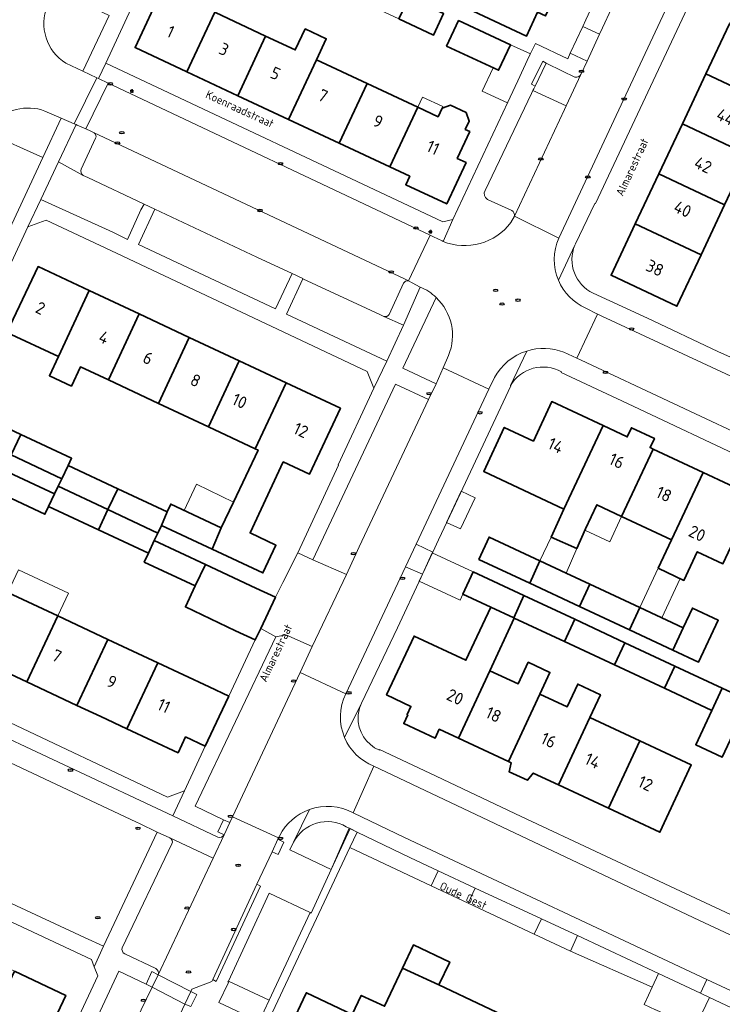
# Model space of a CAD drawing. Header units: metres. Extents: x 149984 to 156489, y 469398 to 478068.
# Tile 534 of 656: x 153874 to 153951, y 473968 to 474077. Entities that reach past the tile are written whole.
import ezdxf
from ezdxf.enums import TextEntityAlignment as Align

# ---------------------------------------------------------------- set-up
doc = ezdxf.new("R2010")
doc.units = ezdxf.units.M
doc.header["$LTSCALE"] = 0.75
for name, color, linetype, lineweight in [('B-WE-GR-BEPLANTING_CULTUUR_HEESTERS-GV', 252, 'Continuous', 18), ('B-WE-GR-HAAG-GV', 252, 'Continuous', 13), ('B-WE-GR-STRUIK-GV', 252, 'Continuous', 13), ('B-WE-IE-MEUBILAIR-S', 252, 'Continuous', 25), ('B-WE-OG-BEBOUWING-GV', 6, 'Continuous', 35), ('B-WE-OG-BEBOUWING-T18', 1, 'Continuous', 18), ('B-WE-OG-BEBOUWING_LUIFEL-GV', 6, 'Continuous', 18), ('B-WE-OG-BEBOUWING_OVERBOUWING-GV', 6, 'Continuous', 18), ('B-WE-OG-TERREIN_BEGROEID-GV', 252, 'Continuous', 18), ('B-WE-OG-TERREIN_ERF-GV', 252, 'Continuous', 18), ('B-WE-OG-TOPOGRAFIE-T18', 7, 'Continuous', 18), ('B-WE-VH-OPENVERHARDING_BETONELEMENT-GV', 252, 'Continuous', 18), ('B-WE-VH-OPENVERHARDING_BETONSTRAATSTEEN-GV', 252, 'Continuous', 18), ('B-WE-VH-OPENVERHARDING_STRAATBAKSTEEN-GV', 252, 'Continuous', 18), ('B-WE-VH-OPENVERHARDING_TEGEL-GV', 252, 'Continuous', 18)]:
    doc.layers.add(name, color=color, linetype=linetype, lineweight=lineweight)
doc.styles.add('NLCS-ISO', font='NLCS-ISO.ttf')
doc.styles.add('NLCS-ISO-M500-T18', font='NLCS-ISO.ttf', dxfattribs={"height": 0.9})
doc.styles.add('NLCS-ISO-M750-T18', font='NLCS-ISO.ttf', dxfattribs={"height": 1.35})

# ---------------------------------------------------------------- blocks, each defined once
blk = doc.blocks.new('SIE-MEUBILAIR_PAAL_LICHTMAST-SO')
for points in [[(-0.62, 0), (-1, 0)], [(-0.71, 0.71), (-0.44, 0.44)], [(0, 1), (0, 0.62)], [(0.44, 0.44), (0.71, 0.71)], [(1, 0), (0.62, 0)], [(-0.71, -0.71), (-0.44, -0.44)], [(0, -0.62), (0, -1)], [(0.44, -0.44), (0.71, -0.71)]]:
    blk.add_lwpolyline(points)
blk.add_circle((0, 0), 0.5)
blk = doc.blocks.new('SIE-MEUBILAIR_PUT_RIOOLPUT-SO')
blk.add_ellipse((0, 0), major_axis=(1.25, 0), ratio=0.54)
at = {"style": 'NLCS-ISO'}
blk.add_text('ri', height=0.75, dxfattribs=at).set_placement((-0.04, 0.07), align=Align.MIDDLE_CENTER)
blk = doc.blocks.new('SIE-MEUBILAIR_PUT_KOLK-SO')
blk.add_ellipse((0, 0), major_axis=(1.25, 0), ratio=0.54)
at = {"style": 'NLCS-ISO'}
blk.add_text('klk', height=0.75, dxfattribs=at).set_placement((0.03, 0), align=Align.MIDDLE_CENTER)

msp = doc.modelspace()

# ---------------------------------------------------------------- linework, layer by layer
at = {"layer": 'B-WE-GR-BEPLANTING_CULTUUR_HEESTERS-GV', "flags": 128}
for points in [[(153880.666, 474071.264), (153883.566, 474077.414), (153877.568, 474080.298), (153876.758, 474078.501)], [(153878.794, 474072.146), (153880.666, 474071.264)], [(153870.124, 474064.463), (153876.244, 474061.743), (153878.272, 474066.084)], [(153878.272, 474066.084), (153876.483, 474066.858)], [(153881.562, 474064.629), (153881.005, 474064.902), (153880.04, 474065.319), (153879.934, 474065.365), (153877.994, 474061.249), (153880.699, 474059.761)], [(153881.931, 474064.448), (153881.562, 474064.629)], [(153880.472, 474060.46), (153882.078, 474063.858)], [(153916.082, 474047.849), (153914.497, 474044.395)], [(153917.944, 474047.424), (153917.048, 474047.902), (153916.636, 474048.121)], [(153913.907, 474044.181), (153916.096, 474043.205), (153917.944, 474047.424)], [(153919.697, 474046.28), (153915.998, 474038.483), (153919.68, 474036.74), (153920.451, 474038.524), (153921.067, 474039.879)], [(153903.944, 473986.13), (153903.539, 473985.284), (153908.108, 473983.111), (153910.192, 473987.627), (153909.771, 473987.832)], [(153886.498, 473966.34), (153888.317, 473970.116), (153887.651, 473970.455), (153884.644, 473971.878), (153874.072, 473949.249), (153877.018, 473947.892), (153876.994, 473947.836), (153877.659, 473947.519), (153877.844, 473947.888), (153876.815, 473950.682), (153883.624, 473965.22)]]:
    msp.add_lwpolyline(points, dxfattribs=at)
at = {"layer": 'B-WE-GR-BEPLANTING_CULTUUR_HEESTERS-GV'}
for points in [[(153876.758, 474078.501, 0.3669496), (153878.794, 474072.146)], [(153876.483, 474066.858, 0.3266713), (153870.66, 474065.293)], [(153882.078, 474063.858, 0.366848), (153881.931, 474064.448)], [(153880.699, 474059.761, -0.3390702), (153880.472, 474060.46)], [(153916.636, 474048.121, 0.3275517), (153916.082, 474047.849)], [(153921.067, 474039.879, 0.3094046), (153919.697, 474046.28)], [(153914.497, 474044.395, -0.3084672), (153913.907, 474044.181)], [(153909.771, 473987.832, 0.4283483), (153903.944, 473986.13)]]:
    msp.add_lwpolyline(points, format="xyb", dxfattribs=at)
at = {"layer": 'B-WE-GR-BEPLANTING_CULTUUR_HEESTERS-GV', "flags": 128}
for points in [[(153919.16, 473981.303), (153919.931, 473982.958), (153916.842, 473984.389), (153910.976, 473987.245), (153910.17, 473985.53)], [(153924.015, 473981.067), (153923.232, 473979.388), (153930.51, 473975.966), (153931.331, 473977.678)], [(153935.321, 473975.807), (153934.544, 473974.1), (153943.552, 473970.131), (153944.239, 473971.619)], [(153901.26, 473968.698), (153896.74, 473970.781), (153896.687, 473970.664), (153896.741, 473970.641), (153895.7, 473968.417), (153900.161, 473966.34)]]:
    msp.add_lwpolyline(points, close=True, dxfattribs=at)
at = {"layer": 'B-WE-GR-HAAG-GV', "flags": 128}
msp.add_lwpolyline([(153900.98, 473965.958), (153901.076, 473966.165), (153910.17, 473985.53), (153910.975, 473987.245), (153910.102, 473987.67), (153908.108, 473983.111), (153905.884, 473978.291), (153905.759, 473978.351), (153901.26, 473968.698), (153900.161, 473966.34)], close=True, dxfattribs=at)
at = {"layer": 'B-WE-GR-STRUIK-GV', "flags": 128}
msp.add_lwpolyline([(153900.98, 473965.958), (153901.076, 473966.165), (153910.17, 473985.53), (153910.976, 473987.245), (153910.192, 473987.627), (153908.108, 473983.111), (153905.884, 473978.291), (153905.759, 473978.351), (153901.26, 473968.698), (153900.161, 473966.34)], close=True, dxfattribs=at)
at = {"layer": 'B-WE-OG-BEBOUWING-GV', "flags": 128}
for points in [[(153892.17, 474071.188), (153895.253, 474077.772), (153895.32, 474077.741), (153897.856, 474083.158), (153899.772, 474087.251), (153893.963, 474089.959), (153892.046, 474085.866), (153894.918, 474084.527), (153892.385, 474079.114), (153889.513, 474080.458), (153886.43, 474073.876)], [(153934.471, 474082.979), (153927.676, 474086.179), (153925.024, 474080.549), (153923.786, 474077.893), (153929.66, 474075.132), (153930.906, 474077.784), (153931.784, 474077.371), (153932.22, 474078.282), (153933.258, 474078.284), (153934.057, 474079.952), (153933.409, 474080.762)], [(153915.565, 474077.047), (153919.418, 474075.258), (153920.518, 474077.627), (153916.673, 474079.413)], [(153895.253, 474077.772), (153892.17, 474071.188), (153897.774, 474068.564), (153900.858, 474075.149), (153895.32, 474077.741)], [(153903.378, 474065.94), (153906.463, 474072.526), (153907.552, 474074.85), (153905.227, 474075.939), (153904.138, 474073.614), (153900.858, 474075.149), (153897.774, 474068.564)], [(153920.845, 474074.036), (153926.586, 474071.37), (153927.909, 474074.195), (153922.168, 474076.861)], [(153959.36, 474073.058), (153952.089, 474076.481), (153949.489, 474070.959), (153956.759, 474067.536)], [(153903.378, 474065.94), (153908.983, 474063.315), (153912.068, 474069.904), (153906.463, 474072.526)], [(153954.159, 474062.015), (153956.759, 474067.536), (153949.489, 474070.959), (153946.889, 474065.438)], [(153908.983, 474063.315), (153914.587, 474060.691), (153917.673, 474067.281), (153912.068, 474069.904)], [(153922.906, 474064.832), (153923.344, 474065.766), (153922.998, 474066.701), (153921.277, 474067.507), (153920.346, 474067.169), (153919.908, 474066.235), (153917.673, 474067.281), (153914.587, 474060.691), (153916.774, 474059.667), (153916.335, 474058.731), (153920.857, 474056.608), (153922.997, 474061.183), (153922.028, 474061.636), (153923.414, 474064.595)], [(153944.289, 474059.916), (153951.558, 474056.493), (153954.159, 474062.015), (153946.889, 474065.438)], [(153951.558, 474056.493), (153944.289, 474059.916), (153941.689, 474054.394), (153948.957, 474050.971)], [(153948.957, 474050.971), (153941.689, 474054.394), (153939.025, 474048.736), (153946.292, 474045.313)], [(153877.963, 474039.763), (153881.374, 474047.043), (153875.715, 474049.695), (153872.277, 474042.427)], [(153886.898, 474044.455), (153881.374, 474047.043), (153877.963, 474039.763), (153876.967, 474037.64), (153879.406, 474036.496), (153880.402, 474038.62), (153883.486, 474037.174)], [(153883.486, 474037.174), (153889.009, 474034.586), (153892.421, 474041.868), (153886.898, 474044.455)], [(153897.944, 474039.28), (153892.421, 474041.868), (153889.009, 474034.586), (153894.533, 474031.998)], [(153894.533, 474031.998), (153899.718, 474029.568), (153903.13, 474036.85), (153897.944, 474039.28)], [(153903.13, 474036.85), (153899.718, 474029.568), (153900.023, 474029.425), (153897.327, 474023.69), (153895.958, 474020.848), (153894.941, 474018.488), (153900.555, 474015.859), (153902, 474018.925), (153899.142, 474020.273), (153902.797, 474028.126), (153905.698, 474026.767), (153909.127, 474034.04)], [(153933.813, 474022.917), (153934.649, 474024.701), (153938.131, 474032.136), (153932.467, 474034.789), (153930.445, 474030.414), (153927.221, 474031.924), (153924.948, 474027.07)], [(153872.733, 474028.894), (153873.802, 474031.154), (153868.189, 474033.785), (153867.12, 474031.525)], [(153943.66, 474029.547), (153943.331, 474029.701), (153943.802, 474030.715), (153941.271, 474031.891), (153940.803, 474030.885), (153938.131, 474032.136), (153934.649, 474024.701), (153933.813, 474022.917), (153932.384, 474019.823), (153935.239, 474018.565), (153936.202, 474020.74), (153937.444, 474023.391), (153940.178, 474022.111)], [(153878.339, 474026.266), (153879.046, 474027.735), (153879.415, 474028.523), (153873.802, 474031.154), (153872.733, 474028.894)], [(153945.706, 474019.522), (153949.189, 474026.957), (153943.66, 474029.547), (153940.178, 474022.111)], [(153877.552, 474024.585), (153871.938, 474027.214), (153870.873, 474024.964), (153876.487, 474022.336), (153876.884, 474023.185)], [(153879.046, 474027.735), (153878.339, 474026.266), (153877.946, 474025.426), (153883.445, 474022.849), (153884.53, 474025.164)], [(153945.706, 474019.522), (153944.229, 474016.37), (153947.061, 474015.044), (153948.538, 474018.196), (153951.371, 474016.869), (153954.853, 474024.304), (153949.189, 474026.957)], [(153877.552, 474024.585), (153876.884, 474023.185), (153882.394, 474020.606), (153883.445, 474022.849), (153877.946, 474025.426)], [(153889.346, 474021.108), (153889.981, 474022.609), (153884.53, 474025.164), (153883.445, 474022.849), (153888.953, 474020.268)], [(153887.903, 474018.027), (153888.56, 474019.429), (153888.953, 474020.268), (153883.445, 474022.849), (153882.394, 474020.606)], [(153889.981, 474022.609), (153889.346, 474021.108), (153894.941, 474018.488), (153895.958, 474020.848), (153890.381, 474023.462)], [(153894.202, 474016.789), (153888.56, 474019.429), (153887.903, 474018.027), (153887.453, 474017.064), (153893.089, 474014.426)], [(153931.164, 474017.194), (153925.548, 474019.82), (153924.411, 474017.36), (153930.027, 474014.734)], [(153934.042, 474015.848), (153931.164, 474017.194), (153930.027, 474014.734), (153935.521, 474012.165), (153936.67, 474014.619)], [(153894.202, 474016.789), (153893.089, 474014.426), (153891.994, 474012.101), (153897.548, 474009.482), (153899.719, 474008.458), (153900.32, 474009.732), (153901.941, 474013.168), (153899.766, 474014.186)], [(153925.728, 474012.087), (153928.257, 474010.906), (153929.39, 474013.358), (153923.773, 474015.981), (153922.64, 474013.529)], [(153936.67, 474014.619), (153935.521, 474012.165), (153941.049, 474009.58), (153942.198, 474012.034)], [(153872.365, 474013.702), (153868.953, 474006.423), (153874.482, 474003.831), (153877.895, 474011.11)], [(153928.257, 474010.906), (153928.326, 474010.874), (153933.855, 474008.292), (153934.997, 474010.74), (153929.39, 474013.358)], [(153922.144, 473997.627), (153925.612, 474005.058), (153928.326, 474010.874), (153928.257, 474010.906), (153925.728, 474012.087), (153922.987, 474006.211), (153917.247, 474008.89), (153914.211, 474002.384), (153916.912, 474001.123), (153916.489, 474000.217), (153916.552, 474000.188), (153916.106, 473999.231), (153919.581, 473997.609), (153920.042, 473998.597)], [(153942.198, 474012.034), (153941.049, 474009.58), (153945.827, 474007.346), (153946.975, 474009.801)], [(153945.827, 474007.346), (153948.682, 474006.011), (153950.848, 474010.645), (153947.993, 474011.979), (153946.975, 474009.801)], [(153874.482, 474003.831), (153880.011, 474001.238), (153883.424, 474008.517), (153877.895, 474011.11)], [(153939.386, 474005.709), (153940.528, 474008.157), (153934.997, 474010.74), (153933.855, 474008.292)], [(153885.54, 473998.646), (153888.953, 474005.925), (153883.424, 474008.517), (153880.011, 474001.238), (153882.652, 474000)], [(153944.914, 474003.127), (153946.057, 474005.575), (153940.528, 474008.157), (153939.386, 474005.709)], [(153894.191, 473996.738), (153895.73, 474000), (153896.791, 474002.25), (153894.618, 474003.269), (153888.953, 474005.925), (153885.54, 473998.646), (153891.188, 473995.998), (153892.02, 473997.762)], [(153927.673, 473995.046), (153931.141, 474002.477), (153932.262, 474004.878), (153929.86, 474005.999), (153928.74, 474003.598), (153925.612, 474005.058), (153922.144, 473997.627)], [(153946.057, 474005.575), (153944.914, 474003.127), (153950.138, 474000.688), (153951.281, 474003.136)], [(153931.141, 474002.477), (153927.673, 473995.046), (153927.969, 473994.908), (153927.772, 473993.896), (153929.766, 473992.965), (153930.415, 473993.766), (153933.202, 473992.465), (153936.671, 473999.895), (153937.845, 474002.41), (153935.33, 474003.585), (153934.156, 474001.069)], [(153950.138, 474000.688), (153948.364, 473996.89), (153951.297, 473995.52), (153954.214, 474001.766), (153951.281, 474003.136)], [(153942.2, 473997.314), (153936.671, 473999.895), (153933.202, 473992.465), (153938.731, 473989.884)], [(153938.731, 473989.884), (153944.416, 473987.231), (153947.865, 473994.67), (153942.2, 473997.314)], [(153915.978, 473972.23), (153920.007, 473970.364), (153921.198, 473972.898), (153917.18, 473974.787)], [(153873.11, 473971.876), (153869.688, 473964.604), (153868.899, 473962.926), (153870.954, 473961.959), (153871.742, 473963.638), (153875.365, 473961.937), (153878.771, 473969.213)], [(153924.172, 473953.757), (153924.292, 473953.701), (153929.931, 473965.666), (153920.007, 473970.364), (153915.978, 473972.23), (153913.992, 473968.005), (153911.415, 473969.205), (153910.428, 473967.106), (153905.358, 473969.502), (153905.296, 473969.371), (153901.835, 473962.021), (153915.722, 473955.474), (153915.855, 473955.411), (153916.277, 473955.213), (153917.155, 473957.075)]]:
    msp.add_lwpolyline(points, close=True, dxfattribs=at)
at = {"layer": 'B-WE-OG-BEBOUWING_LUIFEL-GV', "flags": 128}
for points in [[(153929.982, 474072.93), (153930.098, 474073.168), (153927.909, 474074.195), (153926.586, 474071.37), (153925.99, 474071.647), (153924.789, 474069.059), (153927.565, 474067.77), (153928.704, 474070.201)], [(153917.673, 474067.281), (153919.908, 474066.235), (153920.346, 474067.169), (153920.432, 474067.354), (153918.197, 474068.4)], [(153895.958, 474020.848), (153897.327, 474023.69), (153893.208, 474025.679), (153891.876, 474022.761)], [(153940.178, 474022.111), (153937.444, 474023.391), (153936.128, 474020.582), (153938.862, 474019.302)], [(153935.239, 474018.565), (153932.384, 474019.823), (153931.164, 474017.194), (153934.042, 474015.848)], [(153923.773, 474015.981), (153919.267, 474018.063), (153918.184, 474015.727), (153917.822, 474014.95), (153922.333, 474012.866), (153922.64, 474013.529)], [(153873.542, 474016.214), (153872.365, 474013.702), (153877.895, 474011.11), (153879.072, 474013.622)], [(153946.665, 474015.229), (153944.229, 474016.37), (153942.198, 474012.034), (153944.639, 474010.893)]]:
    msp.add_lwpolyline(points, close=True, dxfattribs=at)
at = {"layer": 'B-WE-OG-BEBOUWING_OVERBOUWING-GV', "flags": 128}
msp.add_lwpolyline([(153920.852, 474021.443), (153922.389, 474020.718), (153924.007, 474024.149), (153922.47, 474024.874)], close=True, dxfattribs=at)
at = {"layer": 'B-WE-OG-TERREIN_BEGROEID-GV', "flags": 128}
for points in [[(153876.244, 474061.743), (153870.124, 474064.463), (153870.821, 474062.893), (153871.259, 474061.744), (153871.536, 474060.968), (153859.234, 474034.926), (153862.976, 474033.329)], [(153887.443, 474056.586), (153881.23, 474059.511), (153880.699, 474059.761), (153877.994, 474061.249), (153876.039, 474057.103), (153883.976, 474053.479), (153885.603, 474052.68), (153887.077, 474055.964)], [(153899.869, 474050.736), (153888.618, 474056.033), (153886.799, 474052.133), (153901.966, 474045.01), (153903.776, 474048.911)], [(153913.907, 474044.181), (153913.471, 474044.384), (153904.969, 474048.354), (153903.16, 474044.448), (153914.23, 474039.239), (153916.096, 474043.205)], [(153918.851, 474034.997), (153915.185, 474036.719), (153906.071, 474017.321), (153909.773, 474015.679), (153911.186, 474018.726)], [(153897.204, 473988.942), (153904.662, 474004.864), (153906.003, 474007.726), (153903.092, 474009.013), (153902.002, 474008.818), (153893.091, 473990.1), (153896.207, 473988.612), (153896.908, 473988.309)], [(153861.791, 474000), (153854.019, 474003.652), (153851.648, 474004.766), (153849.427, 474000), (153845.717, 473992.041), (153847.999, 473990.969), (153872.227, 473979.613), (153880.864, 473975.615), (153882.964, 473974.643), (153888.895, 473987.246), (153886.922, 473988.191), (153886.591, 473988.347)]]:
    msp.add_lwpolyline(points, close=True, dxfattribs=at)
at = {"layer": 'B-WE-OG-TERREIN_ERF-GV', "flags": 128}
for points in [[(153890.218, 474087.267), (153883.21, 474072.17), (153920.426, 474054.638), (153921.533, 474054.889), (153928.704, 474070.201), (153929.982, 474072.93), (153930.662, 474074.337), (153934.221, 474072.631), (153934.508, 474073.243), (153935.897, 474076.204), (153936.24, 474076.936), (153945.557, 474096.877)], [(153985.01, 474045.8), (153988.41, 474052.95), (153994.67, 474066.23), (153985.39, 474071.03), (153952.674, 474086.11), (153950.906, 474085.648), (153937.289, 474056.67), (153937.215, 474056.673), (153935.079, 474052.191), (153935.019, 474052.056)], [(153895.32, 474077.741), (153900.858, 474075.149), (153904.138, 474073.614), (153905.227, 474075.939), (153907.552, 474074.85), (153906.463, 474072.526), (153912.068, 474069.904), (153917.673, 474067.281), (153919.908, 474066.235), (153920.346, 474067.169), (153921.277, 474067.507), (153922.998, 474066.701), (153923.344, 474065.766), (153922.906, 474064.832), (153923.414, 474064.595), (153922.028, 474061.636), (153922.997, 474061.183), (153920.857, 474056.608), (153916.335, 474058.731), (153916.774, 474059.667), (153914.587, 474060.691), (153908.983, 474063.315), (153903.378, 474065.94), (153897.774, 474068.564), (153892.17, 474071.188), (153886.43, 474073.876), (153889.513, 474080.458)], [(153930.906, 474077.784), (153929.66, 474075.132), (153923.786, 474077.893)], [(153868.189, 474033.785), (153873.802, 474031.154), (153879.415, 474028.523), (153879.046, 474027.735), (153884.53, 474025.164), (153889.981, 474022.609), (153890.381, 474023.462), (153895.958, 474020.848), (153897.327, 474023.69), (153900.023, 474029.425), (153899.718, 474029.568), (153894.533, 474031.998), (153889.009, 474034.586), (153883.486, 474037.174), (153880.402, 474038.62), (153879.406, 474036.496), (153876.967, 474037.64), (153877.963, 474039.763), (153872.277, 474042.427), (153875.715, 474049.695), (153881.374, 474047.043), (153886.898, 474044.455), (153892.421, 474041.868), (153897.944, 474039.28), (153903.13, 474036.85), (153909.127, 474034.04), (153905.698, 474026.767), (153902.797, 474028.126), (153899.142, 474020.273), (153902, 474018.925), (153900.555, 474015.859), (153894.941, 474018.488), (153889.346, 474021.108), (153888.953, 474020.268), (153888.56, 474019.429), (153894.202, 474016.789), (153899.766, 474014.186), (153901.941, 474013.168), (153902.744, 474014.791), (153904.425, 474018.097), (153908.917, 474027.761), (153908.875, 474027.798), (153912.818, 474036.259), (153912.069, 474038.112), (153884.396, 474051.161), (153876.608, 474054.8), (153874.608, 474054.079), (153864.661, 474032.675)], [(153937.035, 474046.754), (153943.033, 474043.995), (153950.82, 474040.32), (153954.27, 474038.78), (153957.235, 474037.349), (153960.59, 474035.73), (153961.813, 474035.157), (153973.6, 474029.64), (153973.99, 474029.49), (153974.35, 474029.44), (153975.1, 474029.41), (153975.4, 474029.44), (153976.06, 474029.55), (153976.39, 474029.65), (153976.97, 474029.97), (153977.49, 474030.37), (153977.96, 474030.82), (153978.19, 474031.12), (153978.45, 474031.42), (153978.73, 474031.81), (153982.55, 474040.48), (153985.01, 474045.8)], [(153984.033, 474007.828), (153985.219, 474010.389), (153986.387, 474012.91), (153982.621, 474014.712), (153981.409, 474015.292), (153963.342, 474023.938), (153961.985, 474024.587), (153961.743, 474024.703), (153958.26, 474026.37), (153955.197, 474027.814), (153940.216, 474034.873), (153933.505, 474038.002), (153933.532, 474038.056)], [(153927.905, 474036.558), (153927.941, 474036.51), (153921.518, 474022.849), (153919.935, 474019.507), (153919.311, 474018.159), (153918.184, 474015.727), (153918.034, 474015.403), (153915.416, 474009.816), (153911.437, 474001.474)], [(153871.938, 474027.214), (153877.552, 474024.585), (153877.946, 474025.426), (153878.339, 474026.266), (153872.733, 474028.894)], [(153872.365, 474013.702), (153877.895, 474011.11), (153883.424, 474008.517), (153888.953, 474005.925), (153894.618, 474003.269), (153896.791, 474002.25), (153899.719, 474008.458), (153897.548, 474009.482), (153891.994, 474012.101), (153893.089, 474014.426), (153887.453, 474017.064), (153887.903, 474018.027), (153882.394, 474020.606), (153876.884, 474023.185), (153876.487, 474022.336), (153870.873, 474024.964)], [(153871.149, 474000), (153890.027, 473991.112), (153891.902, 473991.813), (153894.191, 473996.738), (153892.02, 473997.762), (153891.188, 473995.998), (153885.54, 473998.646), (153882.652, 474000), (153880.011, 474001.238), (153874.482, 474003.831), (153868.953, 474006.423)], [(153913.428, 473996.289), (153913.45, 473996.349), (153918.984, 473993.75), (153929.07, 473988.95), (153946.67, 473980.71), (153980.71, 473964.86)], [(153942.671, 473968.193), (153943.144, 473969.247), (153943.552, 473970.131), (153934.544, 473974.1), (153930.51, 473975.966), (153923.232, 473979.388), (153919.16, 473981.303), (153910.17, 473985.53), (153901.076, 473966.165)], [(153901.835, 473962.021), (153905.296, 473969.371), (153905.358, 473969.502), (153910.428, 473967.106), (153911.415, 473969.205), (153913.992, 473968.005), (153915.978, 473972.23), (153917.18, 473974.787), (153921.198, 473972.898), (153920.007, 473970.364), (153929.931, 473965.666)]]:
    msp.add_lwpolyline(points, dxfattribs=at)
for points in [[(153946.292, 474045.313), (153939.025, 474048.736), (153941.689, 474054.394), (153944.289, 474059.916), (153946.889, 474065.438), (153949.489, 474070.959), (153952.089, 474076.481), (153954.753, 474082.139), (153962.024, 474078.714), (153959.36, 474073.058), (153956.759, 474067.536), (153954.159, 474062.015), (153951.558, 474056.493), (153948.957, 474050.971)], [(153916.673, 474079.413), (153920.518, 474077.627), (153919.418, 474075.258), (153915.565, 474077.047), (153911.666, 474078.858), (153912.766, 474081.227)], [(153926.586, 474071.37), (153920.845, 474074.036), (153922.168, 474076.861), (153927.909, 474074.195)], [(153943.331, 474029.701), (153943.66, 474029.547), (153949.189, 474026.957), (153954.853, 474024.304), (153951.371, 474016.869), (153948.538, 474018.196), (153947.061, 474015.044), (153944.229, 474016.37), (153945.706, 474019.522), (153940.178, 474022.111), (153937.444, 474023.391), (153936.202, 474020.74), (153935.239, 474018.565), (153932.384, 474019.823), (153933.813, 474022.917), (153924.948, 474027.07), (153927.221, 474031.924), (153930.445, 474030.414), (153932.467, 474034.789), (153938.131, 474032.136), (153940.803, 474030.885), (153941.271, 474031.891), (153943.802, 474030.715)], [(153930.027, 474014.734), (153924.411, 474017.36), (153925.548, 474019.82), (153931.164, 474017.194), (153934.042, 474015.848), (153936.67, 474014.619), (153942.198, 474012.034), (153946.975, 474009.801), (153947.993, 474011.979), (153950.848, 474010.645), (153948.682, 474006.011), (153945.827, 474007.346), (153941.049, 474009.58), (153935.521, 474012.165)], [(153942.2, 473997.314), (153947.865, 473994.67), (153944.416, 473987.231), (153938.731, 473989.884), (153933.202, 473992.465), (153930.415, 473993.766), (153929.766, 473992.965), (153927.772, 473993.896), (153927.969, 473994.908), (153927.673, 473995.046), (153922.144, 473997.627), (153920.042, 473998.597), (153919.581, 473997.609), (153916.106, 473999.231), (153916.552, 474000.188), (153916.489, 474000.217), (153916.912, 474001.123), (153914.211, 474002.384), (153917.247, 474008.89), (153922.987, 474006.211), (153925.728, 474012.087), (153922.64, 474013.529), (153923.773, 474015.981), (153929.39, 474013.358), (153934.997, 474010.74), (153940.528, 474008.157), (153946.057, 474005.575), (153951.281, 474003.136), (153954.214, 474001.766), (153951.297, 473995.52), (153948.364, 473996.89), (153950.138, 474000.688), (153944.914, 474003.127), (153939.386, 474005.709), (153933.855, 474008.292), (153928.326, 474010.874), (153925.612, 474005.058), (153928.74, 474003.598), (153929.86, 474005.999), (153932.262, 474004.878), (153931.141, 474002.477), (153934.156, 474001.069), (153935.33, 474003.585), (153937.845, 474002.41), (153936.671, 473999.895)], [(153872.017, 473954.786), (153871.304, 473953.262), (153870.251, 473951.011), (153872.351, 473949.959), (153874.236, 473954.01), (153875.012, 473955.677), (153882.313, 473971.364), (153881.923, 473972.362), (153881.609, 473973.165), (153846.177, 473989.761), (153844.697, 473989.759), (153834.53, 473968.048), (153836.837, 473966.744), (153837.971, 473969.168), (153843.586, 473966.54), (153849.185, 473963.919), (153848.603, 473962.722), (153854.113, 473960.042), (153859.578, 473957.384), (153860.102, 473958.505), (153865.61, 473955.926), (153866.324, 473957.452)], [(153862.06, 473977.076), (153867.585, 473974.476), (153873.11, 473971.876), (153878.771, 473969.213), (153875.365, 473961.937), (153871.742, 473963.638), (153870.954, 473961.959), (153868.899, 473962.926), (153863.374, 473965.522), (153864.162, 473967.2), (153858.635, 473969.796), (153853.108, 473972.393), (153847.581, 473974.989), (153842.032, 473977.596), (153841.935, 473977.642), (153845.348, 473984.938), (153851.009, 473982.275), (153856.534, 473979.675)]]:
    msp.add_lwpolyline(points, close=True, dxfattribs=at)
at = {"layer": 'B-WE-OG-TERREIN_ERF-GV'}
for points in [[(153935.019, 474052.056, 0.400782), (153937.035, 474046.754)], [(153933.532, 474038.056, 0.4080224), (153927.905, 474036.558)], [(153911.437, 474001.474, 0.0997283), (153911.076, 474000)], [(153911.076, 474000, 0.3132687), (153913.428, 473996.289)]]:
    msp.add_lwpolyline(points, format="xyb", dxfattribs=at)
at = {"layer": 'B-WE-VH-OPENVERHARDING_BETONELEMENT-GV', "flags": 128}
for points in [[(153896.908, 473988.309), (153896.207, 473988.612), (153895.568, 473987.265), (153896.262, 473986.951)], [(153902.879, 473986.135), (153902.212, 473986.465), (153901.586, 473985.08), (153902.244, 473984.78)], [(153900.301, 473981.286), (153899.904, 473981.484), (153895.015, 473970.977), (153895.41, 473970.763)], [(153888.972, 473971.474), (153888.293, 473971.866), (153887.651, 473970.455), (153888.317, 473970.116)], [(153893.251, 473969.296), (153892.594, 473969.634), (153891.927, 473968.26), (153892.609, 473967.968)]]:
    msp.add_lwpolyline(points, close=True, dxfattribs=at)
at = {"layer": 'B-WE-VH-OPENVERHARDING_BETONSTRAATSTEEN-GV', "flags": 128}
for points in [[(153937.741, 474075.338), (153935.897, 474076.204), (153934.508, 474073.243), (153936.36, 474072.359)], [(153883.47, 474069.941), (153882.406, 474070.443), (153882.404, 474070.444), (153882.204, 474070.539), (153879.719, 474065.458), (153879.934, 474065.365), (153880.04, 474065.319), (153881.005, 474064.902)], [(153919.311, 474018.159), (153917.471, 474019.025), (153916.305, 474016.532), (153918.184, 474015.727)], [(153909.773, 474015.679), (153906.071, 474017.321), (153904.425, 474018.097), (153902.744, 474014.791), (153901.941, 474013.168), (153900.32, 474009.732), (153902.002, 474008.818), (153903.092, 474009.013), (153906.003, 474007.726)], [(153905.759, 473978.351), (153901.264, 473980.501), (153896.74, 473970.781), (153901.26, 473968.698)], [(153888.972, 473971.474), (153888.317, 473970.116), (153891.927, 473968.26), (153892.594, 473969.634)], [(153948.879, 473969.439), (153949.87, 473968.973), (153955.294, 473966.426), (153956.312, 473965.948), (153957.046, 473967.494), (153949.609, 473970.983)], [(153953.191, 473961.955), (153954.6, 473964.95), (153955.294, 473966.426), (153949.87, 473968.973), (153948.28, 473965.584), (153940.233, 473948.539), (153942.72, 473947.361), (153944.304, 473946.61), (153945.676, 473945.96)]]:
    msp.add_lwpolyline(points, close=True, dxfattribs=at)
for points in [[(153935.026, 474070.593), (153933.639, 474071.281), (153931.847, 474072.169), (153931.803, 474072.078), (153930.616, 474069.599), (153930.484, 474069.324), (153930.385, 474069.118), (153934.055, 474067.426), (153935.678, 474070.887)], [(153934.055, 474067.426), (153930.385, 474069.118), (153930.226, 474068.787), (153925.101, 474058.097)], [(153928.341, 474055.245), (153933.88, 474067.053), (153934.055, 474067.426)], [(153916.636, 474048.121), (153916.208, 474048.322), (153882.462, 474064.198), (153881.931, 474064.448)], [(153882.078, 474063.858), (153880.472, 474060.46)], [(153880.699, 474059.761), (153881.23, 474059.511), (153887.443, 474056.586), (153887.446, 474056.592)], [(153887.446, 474056.592), (153888.62, 474056.037), (153888.618, 474056.033), (153899.869, 474050.736), (153903.776, 474048.911), (153903.781, 474048.923), (153904.972, 474048.361), (153904.969, 474048.354), (153913.471, 474044.384), (153913.907, 474044.181)], [(153925.348, 474057.109), (153928.039, 474055.888)], [(153914.497, 474044.395), (153916.082, 474047.849)], [(153890.505, 473985.959), (153885.015, 473974.453)], [(153895.047, 473984.372), (153890.29, 473986.612)], [(153888.972, 473971.474), (153895.047, 473984.372)], [(153885.294, 473973.818), (153888.747, 473972.185)]]:
    msp.add_lwpolyline(points, dxfattribs=at)
at = {"layer": 'B-WE-VH-OPENVERHARDING_BETONSTRAATSTEEN-GV'}
for points in [[(153935.678, 474070.887, -0.2966972), (153935.026, 474070.593)], [(153881.931, 474064.448, -0.366848), (153882.078, 474063.858)], [(153880.472, 474060.46, 0.3390702), (153880.699, 474059.761)], [(153925.101, 474058.097, 0.3896166), (153925.348, 474057.109)], [(153928.039, 474055.888, -0.31168), (153928.341, 474055.245)], [(153916.082, 474047.849, -0.3275517), (153916.636, 474048.121)], [(153913.907, 474044.181, 0.3084672), (153914.497, 474044.395)], [(153890.29, 473986.612, -0.4084688), (153890.505, 473985.959)], [(153885.015, 473974.453, 0.3854526), (153885.294, 473973.818)], [(153888.747, 473972.185, -0.3475646), (153888.972, 473971.474)]]:
    msp.add_lwpolyline(points, format="xyb", dxfattribs=at)
at = {"layer": 'B-WE-VH-OPENVERHARDING_STRAATBAKSTEEN-GV', "flags": 128}
for points in [[(153941.972, 474071.498), (153947.998, 474084.427), (153943.035, 474086.756), (153938.076, 474076.061), (153937.741, 474075.338), (153936.36, 474072.359), (153935.678, 474070.887), (153934.055, 474067.426), (153933.88, 474067.053), (153928.341, 474055.245), (153933.246, 474052.847)], [(153883.47, 474069.941), (153881.005, 474064.902), (153881.562, 474064.629), (153881.931, 474064.448), (153882.462, 474064.198), (153916.208, 474048.322), (153916.636, 474048.121), (153919.036, 474053.161), (153883.952, 474069.714)], [(153983.628, 474022.872), (153973.377, 474027.712), (153972.763, 474027.999), (153961.016, 474033.481), (153956.432, 474035.621), (153937.987, 474044.229), (153937.542, 474044.437), (153937.507, 474044.454), (153935.217, 474039.576), (153935.709, 474039.345), (153956.114, 474029.771), (153962.675, 474026.693), (153962.919, 474026.578), (153964.323, 474025.919), (153983.63, 474016.861), (153986.652, 474015.443), (153987.408, 474015.088), (153988.326, 474014.658), (153991.452, 474013.192), (154000.817, 474008.814), (154001.541, 474010.364), (154002.165, 474011.512), (154003.231, 474013.714)], [(153919.68, 474036.74), (153918.851, 474034.997), (153911.186, 474018.726), (153909.773, 474015.679), (153906.003, 474007.726), (153904.662, 474004.864), (153909.713, 474002.498), (153916.305, 474016.532), (153917.471, 474019.025), (153925.513, 474036.16), (153920.451, 474038.524)], [(153896.908, 473988.309), (153896.262, 473986.951), (153895.047, 473984.372), (153888.972, 473971.474), (153892.594, 473969.634), (153892.723, 473969.903), (153894.91, 473970.737), (153895.015, 473970.977), (153899.904, 473981.484), (153901.586, 473985.08), (153902.212, 473986.465), (153902.277, 473986.593), (153897.204, 473988.942)]]:
    msp.add_lwpolyline(points, close=True, dxfattribs=at)
at = {"layer": 'B-WE-VH-OPENVERHARDING_STRAATBAKSTEEN-GV'}
for points in [[(153878.794, 474072.146, -0.3669496), (153876.758, 474078.501)], [(153870.66, 474065.293, -0.3266713), (153876.483, 474066.858)], [(153927.942, 474054.551, -0.3382448), (153920.453, 474052.47)], [(153933.208, 474048.191, -0.2076154), (153933.246, 474052.847)], [(153936.219, 474045.098, -0.1893807), (153933.208, 474048.191)], [(153917.944, 474047.424, -0.0909026), (153919.697, 474046.28)], [(153919.697, 474046.28, -0.3094046), (153921.067, 474039.879)], [(153926.127, 474037.426, -0.1933276), (153929.694, 474040.364)], [(153929.694, 474040.364, -0.170638), (153933.808, 474040.236)], [(153909.581, 473997.676, -0.2175506), (153909.713, 474002.498)], [(153912.795, 473994.529, -0.2007539), (153909.581, 473997.676)], [(153905.696, 473989.728, -0.2127293), (153910.529, 473989.372)], [(153902.418, 473986.875, -0.1883749), (153905.696, 473989.728)]]:
    msp.add_lwpolyline(points, format="xyb", dxfattribs=at)
at = {"layer": 'B-WE-VH-OPENVERHARDING_STRAATBAKSTEEN-GV', "flags": 128}
for points in [[(153882.204, 474070.539), (153880.666, 474071.264), (153878.794, 474072.146)], [(153876.483, 474066.858), (153878.272, 474066.084), (153879.719, 474065.458), (153882.204, 474070.539)], [(153933.246, 474052.847), (153928.341, 474055.245), (153927.942, 474054.551)], [(153920.453, 474052.47), (153920.341, 474052.517), (153919.419, 474052.972), (153919.036, 474053.161), (153916.636, 474048.121), (153917.048, 474047.902)], [(153917.048, 474047.902), (153917.944, 474047.424)], [(153933.808, 474040.236), (153935.217, 474039.576), (153937.507, 474044.454), (153936.219, 474045.098)], [(153921.067, 474039.879), (153920.451, 474038.524), (153925.513, 474036.16), (153926.127, 474037.426)], [(153904.662, 474004.864), (153897.204, 473988.942), (153902.277, 473986.593), (153902.418, 473986.875)], [(153909.713, 474002.498), (153904.662, 474004.864)], [(153997.683, 473954.671), (153994.863, 473956.003), (153994.185, 473956.325), (153980.748, 473962.586), (153948.768, 473977.484), (153912.795, 473994.529), (153910.529, 473989.372), (153916.215, 473986.643), (153949.609, 473970.983), (153957.046, 473967.494), (153985.01, 473954.43), (153988.1, 473953.01), (153994.88, 473949.8), (153996.17, 473949.11), (153996.843, 473948.599), (153999.44, 473954.148)], [(153910.529, 473989.372), (153912.795, 473994.529)], [(153891.118, 473966.504), (153891.927, 473968.26), (153888.317, 473970.116), (153886.498, 473966.34), (153885.003, 473963.153), (153878.739, 473949.797), (153883.705, 473947.514), (153885.04, 473950.356)]]:
    msp.add_lwpolyline(points, dxfattribs=at)
at = {"layer": 'B-WE-VH-OPENVERHARDING_TEGEL-GV', "flags": 128}
for points in [[(153950.906, 474085.648), (153952.253, 474088.629), (153959.608, 474104.418), (153960.899, 474105.415), (153958.401, 474106.567), (153950.48, 474089.664), (153947.998, 474084.427), (153941.972, 474071.498), (153933.246, 474052.847)], [(153933.208, 474048.191), (153935.019, 474052.056), (153935.079, 474052.191), (153937.215, 474056.673), (153937.289, 474056.67), (153950.906, 474085.648)], [(153935.678, 474070.887), (153936.36, 474072.359), (153934.508, 474073.243), (153934.221, 474072.631), (153930.662, 474074.337), (153929.982, 474072.93), (153928.704, 474070.201), (153921.533, 474054.889), (153920.453, 474052.47)], [(153925.101, 474058.097), (153930.226, 474068.787), (153930.385, 474069.118), (153930.484, 474069.324), (153930.616, 474069.599), (153930.225, 474069.821), (153931.469, 474072.357), (153931.847, 474072.169), (153933.639, 474071.281), (153935.026, 474070.593)], [(153928.039, 474055.888), (153925.348, 474057.109)], [(153927.942, 474054.551), (153928.341, 474055.245)], [(153935.019, 474052.056), (153933.208, 474048.191)], [(153917.944, 474047.424), (153916.096, 474043.205), (153914.23, 474039.239), (153912.818, 474036.259), (153908.875, 474027.798), (153908.917, 474027.761), (153904.425, 474018.097), (153906.071, 474017.321), (153915.185, 474036.719), (153918.851, 474034.997), (153919.68, 474036.74), (153915.998, 474038.483), (153919.697, 474046.28)], [(153957.235, 474037.349), (153954.27, 474038.78), (153950.82, 474040.32), (153943.033, 474043.995), (153937.035, 474046.754)], [(153936.219, 474045.098), (153937.507, 474044.454), (153937.542, 474044.437), (153937.987, 474044.229), (153956.432, 474035.621), (153957.235, 474037.349)], [(153926.127, 474037.426), (153925.513, 474036.16), (153917.471, 474019.025), (153919.311, 474018.159), (153919.935, 474019.507), (153921.518, 474022.849), (153927.941, 474036.51), (153927.905, 474036.558), (153929.694, 474040.364)], [(153929.694, 474040.364), (153927.905, 474036.558)], [(153933.532, 474038.056), (153933.505, 474038.002), (153940.216, 474034.873), (153955.197, 474027.814), (153956.114, 474029.771), (153935.709, 474039.345), (153935.217, 474039.576), (153933.808, 474040.236)], [(153909.581, 473997.676), (153911.437, 474001.474), (153915.416, 474009.816), (153918.034, 474015.403), (153918.184, 474015.727), (153916.305, 474016.532), (153909.713, 474002.498)], [(153844.781, 474010.526), (153844.653, 474010.235), (153843.771, 474008.445), (153850, 474005.541), (153851.648, 474004.766), (153854.019, 474003.652), (153861.791, 474000), (153886.591, 473988.347), (153886.922, 473988.191), (153888.895, 473987.246), (153890.29, 473986.612), (153895.047, 473984.372), (153896.262, 473986.951)], [(153895.591, 473986.693), (153890.599, 473989.035), (153844.781, 474010.526)], [(153902.002, 474008.818), (153900.32, 474009.732), (153899.719, 474008.458), (153896.791, 474002.25), (153895.73, 474000), (153894.191, 473996.738), (153891.902, 473991.813), (153890.599, 473989.035), (153895.591, 473986.693)], [(153896.262, 473986.951), (153895.568, 473987.265), (153896.207, 473988.612), (153893.091, 473990.1), (153902.002, 474008.818)], [(153911.437, 474001.474), (153909.581, 473997.676)], [(153995.39, 473956.29), (153997.24, 473960.17), (153997.369, 473960.25), (153997.52, 473960.27), (153998.943, 473959.593), (153999.126, 473959.473), (153999.229, 473959.325), (153999.272, 473959.181), (153999.274, 473959.066), (153999.23, 473958.9), (154000, 473960.516), (154000.361, 473961.274), (154000, 473961.44), (153986.459, 473967.63), (153982.712, 473969.342), (153980.71, 473964.86), (153946.67, 473980.71), (153929.07, 473988.95), (153918.984, 473993.75), (153913.45, 473996.349), (153913.428, 473996.289)], [(153912.795, 473994.529), (153948.768, 473977.484), (153980.748, 473962.586)], [(153893.825, 473964.52), (153894.854, 473966.663), (153899.341, 473964.582), (153900.16, 473964.202), (153900.252, 473964.398), (153900.98, 473965.958), (153900.161, 473966.34), (153895.7, 473968.417), (153896.741, 473970.641), (153896.687, 473970.664), (153896.74, 473970.781), (153901.264, 473980.501), (153905.759, 473978.351), (153905.884, 473978.291), (153908.108, 473983.111), (153903.539, 473985.284), (153903.944, 473986.13), (153905.696, 473989.728)], [(153905.696, 473989.728), (153903.944, 473986.13)], [(153931.331, 473977.678), (153935.321, 473975.807), (153944.239, 473971.619), (153948.879, 473969.439), (153949.609, 473970.983), (153916.215, 473986.643), (153910.529, 473989.372)], [(153909.771, 473987.832), (153910.192, 473987.627), (153910.976, 473987.245), (153916.842, 473984.389), (153919.931, 473982.958), (153924.015, 473981.067), (153931.331, 473977.678)], [(153890.29, 473986.612), (153888.895, 473987.246), (153882.964, 473974.643), (153881.923, 473972.362), (153882.313, 473971.364), (153875.012, 473955.677), (153874.236, 473954.01), (153872.351, 473949.959), (153871.516, 473948.314), (153869.385, 473943.724), (153868.547, 473941.971), (153866.368, 473937.339), (153863.816, 473931.915), (153861.446, 473926.876), (153859.687, 473926.114), (153862.567, 473924.702), (153873.396, 473947.796), (153876.354, 473946.42), (153876.994, 473947.836), (153877.018, 473947.892), (153874.072, 473949.249), (153884.644, 473971.878), (153887.651, 473970.455)], [(153902.418, 473986.875), (153902.277, 473986.593), (153902.212, 473986.465), (153902.879, 473986.135), (153902.244, 473984.78), (153901.586, 473985.08), (153899.904, 473981.484), (153900.301, 473981.286), (153895.41, 473970.763), (153895.015, 473970.977), (153894.91, 473970.737), (153892.723, 473969.903), (153892.594, 473969.634), (153893.251, 473969.296), (153892.609, 473967.968), (153891.927, 473968.26), (153891.118, 473966.504)], [(153885.015, 473974.453), (153890.505, 473985.959)], [(153888.747, 473972.185), (153885.294, 473973.818)], [(153887.651, 473970.455), (153888.293, 473971.866), (153888.972, 473971.474)]]:
    msp.add_lwpolyline(points, dxfattribs=at)
for points in [[(153945.557, 474096.877), (153936.24, 474076.936), (153935.897, 474076.204), (153937.741, 474075.338), (153938.076, 474076.061), (153943.035, 474086.756), (153945.517, 474091.955), (153947.398, 474096.017), (153947.937, 474097.18), (153946.097, 474098.033)], [(153882.204, 474070.539), (153882.404, 474070.444), (153882.406, 474070.443), (153883.21, 474072.17), (153890.218, 474087.267), (153888.561, 474088.038), (153884.353, 474079.078), (153880.657, 474080.836), (153884.826, 474089.736), (153882.386, 474090.859), (153880.837, 474087.618), (153882.739, 474086.734), (153880.108, 474081.077), (153878.307, 474081.938), (153877.91, 474081.057), (153877.568, 474080.298), (153883.566, 474077.414), (153880.666, 474071.264)], [(153921.533, 474054.889), (153920.426, 474054.638), (153883.21, 474072.17), (153882.406, 474070.443), (153883.47, 474069.941), (153883.952, 474069.714), (153919.036, 474053.161), (153919.419, 474052.972), (153920.341, 474052.517), (153920.453, 474052.47)], [(153931.803, 474072.078), (153931.847, 474072.169), (153931.469, 474072.357), (153930.225, 474069.821), (153930.616, 474069.599)], [(153859.234, 474034.926), (153871.536, 474060.968), (153871.259, 474061.744), (153859.133, 474036.32), (153857.254, 474037.21), (153855.634, 474033.811), (153857.545, 474032.909), (153847.357, 474011.105), (153847.896, 474010.842), (153858.568, 474033.687), (153862.327, 474031.962), (153851.652, 474009.079), (153854.557, 474007.734), (153853.913, 474009.65), (153864.661, 474032.675), (153874.608, 474054.079), (153876.039, 474057.103), (153877.994, 474061.249), (153879.934, 474065.365), (153879.719, 474065.458), (153878.272, 474066.084), (153876.244, 474061.743), (153862.976, 474033.329)], [(153887.446, 474056.592), (153887.443, 474056.586), (153887.077, 474055.964), (153885.603, 474052.68), (153883.976, 474053.479), (153876.039, 474057.103), (153874.608, 474054.079), (153876.608, 474054.8), (153884.396, 474051.161), (153912.069, 474038.112), (153912.818, 474036.259), (153914.23, 474039.239), (153903.16, 474044.448), (153904.969, 474048.354), (153904.972, 474048.361), (153903.781, 474048.923), (153903.776, 474048.911), (153901.966, 474045.01), (153886.799, 474052.133), (153888.618, 474056.033), (153888.62, 474056.037)], [(153860.21, 474005.15), (153854.557, 474007.734), (153851.652, 474009.079), (153847.896, 474010.842), (153847.357, 474011.105), (153845.434, 474012.008), (153845.217, 474011.516), (153844.781, 474010.526), (153890.599, 473989.035), (153891.902, 473991.813), (153890.027, 473991.112), (153871.149, 474000)], [(153847.999, 473990.969), (153845.717, 473992.041), (153844.697, 473989.759), (153846.177, 473989.761), (153881.609, 473973.165), (153881.923, 473972.362), (153882.964, 473974.643), (153880.864, 473975.615), (153872.227, 473979.613)], [(153919.16, 473981.303), (153923.232, 473979.388), (153924.015, 473981.067), (153919.931, 473982.958)], [(153935.321, 473975.807), (153931.331, 473977.678), (153930.51, 473975.966), (153934.544, 473974.1)], [(153948.28, 473965.584), (153949.87, 473968.973), (153948.879, 473969.439), (153944.239, 473971.619), (153943.552, 473970.131), (153943.144, 473969.247), (153942.671, 473968.193), (153943.905, 473967.619), (153943.947, 473967.6)]]:
    msp.add_lwpolyline(points, close=True, dxfattribs=at)
at = {"layer": 'B-WE-VH-OPENVERHARDING_TEGEL-GV'}
for points in [[(153935.026, 474070.593, 0.2966972), (153935.678, 474070.887)], [(153925.348, 474057.109, -0.3896166), (153925.101, 474058.097)], [(153928.341, 474055.245, 0.31168), (153928.039, 474055.888)], [(153920.453, 474052.47, 0.3382448), (153927.942, 474054.551)], [(153933.246, 474052.847, 0.2076154), (153933.208, 474048.191)], [(153937.035, 474046.754, -0.400782), (153935.019, 474052.056)], [(153933.208, 474048.191, 0.1893807), (153936.219, 474045.098)], [(153919.697, 474046.28, 0.0909026), (153917.944, 474047.424)], [(153929.694, 474040.364, 0.1933276), (153926.127, 474037.426)], [(153933.808, 474040.236, 0.170638), (153929.694, 474040.364)], [(153927.905, 474036.558, -0.4080224), (153933.532, 474038.056)], [(153909.713, 474002.498, 0.2175506), (153909.581, 473997.676)], [(153911.076, 474000, -0.0997283), (153911.437, 474001.474)], [(153913.428, 473996.289, -0.3132687), (153911.076, 474000)], [(153909.581, 473997.676, 0.2007539), (153912.795, 473994.529)], [(153910.529, 473989.372, 0.2127293), (153905.696, 473989.728)], [(153905.696, 473989.728, 0.1883749), (153902.418, 473986.875)], [(153903.944, 473986.13, -0.4283483), (153909.771, 473987.832)], [(153895.591, 473986.693, 0.3905922), (153896.262, 473986.951)], [(153896.262, 473986.951, -0.3905922), (153895.591, 473986.693)], [(153890.505, 473985.959, 0.4084688), (153890.29, 473986.612)], [(153885.294, 473973.818, -0.3854526), (153885.015, 473974.453)], [(153888.972, 473971.474, 0.3475646), (153888.747, 473972.185)]]:
    msp.add_lwpolyline(points, format="xyb", dxfattribs=at)

# ---------------------------------------------------------------- block references
at = {"layer": 'B-WE-IE-MEUBILAIR-S', "xscale": 0.2, "yscale": 0.2, "zscale": 0.2}
for name, p in [('SIE-MEUBILAIR_PUT_KOLK-SO', (153935.751, 474071.262)), ('SIE-MEUBILAIR_PUT_KOLK-SO', (153883.706, 474069.868)), ('SIE-MEUBILAIR_PAAL_LICHTMAST-SO', (153886.077, 474069.083)), ('SIE-MEUBILAIR_PUT_KOLK-SO', (153940.467, 474068.191)), ('SIE-MEUBILAIR_PUT_RIOOLPUT-SO', (153884.981, 474064.49)), ('SIE-MEUBILAIR_PUT_KOLK-SO', (153884.493, 474063.338)), ('SIE-MEUBILAIR_PUT_KOLK-SO', (153931.261, 474061.571)), ('SIE-MEUBILAIR_PUT_KOLK-SO', (153902.511, 474061.053)), ('SIE-MEUBILAIR_PUT_KOLK-SO', (153936.456, 474059.586)), ('SIE-MEUBILAIR_PUT_KOLK-SO', (153900.23, 474055.883)), ('SIE-MEUBILAIR_PUT_KOLK-SO', (153917.461, 474053.955)), ('SIE-MEUBILAIR_PAAL_LICHTMAST-SO', (153919.066, 474053.541)), ('SIE-MEUBILAIR_PUT_KOLK-SO', (153914.715, 474049.084)), ('SIE-MEUBILAIR_PUT_RIOOLPUT-SO', (153926.262, 474047.07)), ('SIE-MEUBILAIR_PUT_RIOOLPUT-SO', (153926.969, 474045.561)), ('SIE-MEUBILAIR_PUT_RIOOLPUT-SO', (153928.728, 474045.982)), ('SIE-MEUBILAIR_PUT_KOLK-SO', (153941.296, 474042.791)), ('SIE-MEUBILAIR_PUT_KOLK-SO', (153938.392, 474038.019)), ('SIE-MEUBILAIR_PUT_KOLK-SO', (153918.91, 474035.652)), ('SIE-MEUBILAIR_PUT_KOLK-SO', (153924.539, 474033.545)), ('SIE-MEUBILAIR_PUT_KOLK-SO', (153910.554, 474017.991)), ('SIE-MEUBILAIR_PUT_KOLK-SO', (153915.968, 474015.256)), ('SIE-MEUBILAIR_PUT_KOLK-SO', (153903.957, 474003.933)), ('SIE-MEUBILAIR_PUT_KOLK-SO', (153910.049, 474002.619)), ('SIE-MEUBILAIR_PUT_KOLK-SO', (153879.298, 473994.081)), ('SIE-MEUBILAIR_PUT_KOLK-SO', (153896.968, 473988.974)), ('SIE-MEUBILAIR_PUT_RIOOLPUT-SO', (153886.759, 473987.647)), ('SIE-MEUBILAIR_PUT_KOLK-SO', (153902.506, 473986.542)), ('SIE-MEUBILAIR_PUT_RIOOLPUT-SO', (153897.825, 473983.561)), ('SIE-MEUBILAIR_PUT_KOLK-SO', (153892.18, 473978.864)), ('SIE-MEUBILAIR_PUT_RIOOLPUT-SO', (153882.318, 473977.796)), ('SIE-MEUBILAIR_PUT_KOLK-SO', (153897.322, 473976.485)), ('SIE-MEUBILAIR_PUT_RIOOLPUT-SO', (153892.334, 473971.803)), ('SIE-MEUBILAIR_PUT_KOLK-SO', (153887.354, 473968.667))]:
    msp.add_blockref(name, p, dxfattribs=at)

# ---------------------------------------------------------------- texts
at = {"layer": 'B-WE-OG-BEBOUWING-T18', "style": 'NLCS-ISO-M750-T18'}
for s, rotation, p in [('1', 335, (153890.365, 474075.643)), ('3', 335, (153896.26, 474073.69)), ('5', 335, (153901.949, 474071.026)), ('7', 335, (153907.202, 474068.566)), ('44', 334.8, (153951.675, 474066.211)), ('9', 335, (153913.275, 474065.722)), ('11', 335, (153919.354, 474062.835)), ('42', 334.8, (153949.181, 474060.915)), ('40', 334.8, (153946.922, 474056.037)), ('38', 334.8, (153943.86, 474049.537)), ('2', 335, (153875.987, 474045.106)), ('4', 335, (153882.999, 474041.864)), ('6', 335, (153887.868, 474039.584)), ('8', 335, (153893.12, 474037.123)), ('10', 335, (153897.989, 474034.842)), ('12', 335, (153904.761, 474031.623)), ('14', 335, (153932.906, 474029.934)), ('16', 335.1, (153939.645, 474028.236)), ('18', 335, (153944.861, 474024.568)), ('20', 335, (153948.525, 474020.223)), ('7', 334.9, (153877.795, 474006.695)), ('9', 334.9, (153883.866, 474003.848)), ('20', 335.2, (153921.796, 474002.17)), ('11', 334.9, (153889.622, 474001.194)), ('18', 335, (153926.038, 474000.224)), ('16', 335, (153932.114, 473997.387)), ('14', 335, (153936.986, 473995.113)), ('12', 335, (153942.818, 473992.611))]:
    msp.add_text(s, height=1.35, rotation=rotation, dxfattribs=at).set_placement(p, align=Align.MIDDLE)
at = {"layer": 'B-WE-OG-TOPOGRAFIE-T18', "style": 'NLCS-ISO-M500-T18'}
for s, rotation, p in [('Koenraadstraat', 335.3, (153898.007, 474067.095)), ('Almarestraat', 65.1, (153941.343, 474060.678)), ('Almarestraat', 64.7, (153901.971, 474007.024)), ('Oude Gest', 335.5, (153922.698, 473980.231))]:
    msp.add_text(s, height=0.9, rotation=rotation, dxfattribs=at).set_placement(p, align=Align.MIDDLE)

doc.saveas('drawing.dxf')
